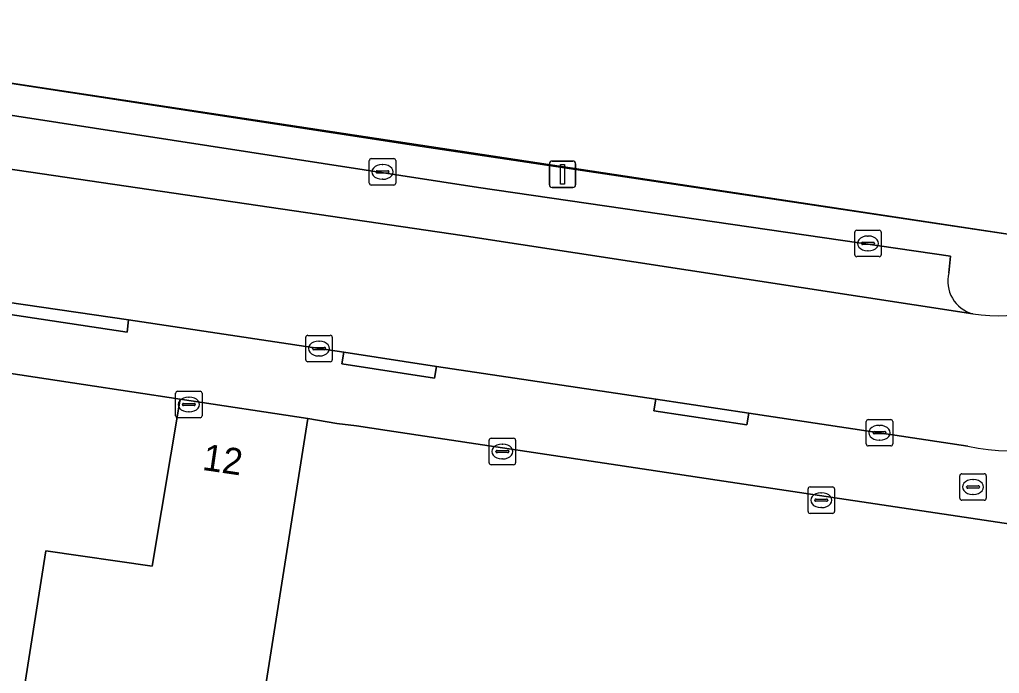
# Model space of a CAD drawing. Extents: x 164148 to 165261, y 382513 to 383432.
# Drawn here: x 165045.77 to 165082.82, y 382620.47 to 382645.21 of the extents above; entities that cross this region are included whole.
import ezdxf

# ---------------------------------------------------------------- set-up
doc = ezdxf.new("R2010")
doc.units = 0
for name, color, linetype in [('IMGEO_Brandkraan', 7, 'Continuous'), ('IMGEO_Erf', 7, 'Continuous'), ('IMGEO_Hek', 7, 'Continuous'), ('IMGEO_Kolk', 7, 'Continuous'), ('IMGEO_Lichtmast', 7, 'Continuous'), ('IMGEO_Pand', 7, 'Continuous'), ('IMGEO_Pand_nummerreeks', 7, 'Continuous'), ('IMGEO_Parkeervlak_open', 7, 'Continuous'), ('IMGEO_Rijbaan_lokaal_open', 7, 'Continuous'), ('IMGEO_Voetpad_open', 7, 'Continuous')]:
    doc.layers.add(name, color=color, linetype=linetype)

msp = doc.modelspace()

# ---------------------------------------------------------------- linework, layer by layer
at = {"layer": 'IMGEO_Brandkraan'}
for p, q in [((165081.322, 382627.097), (165081.322, 382627.949)), ((165081.397, 382628.023), (165082.249, 382628.023)), ((165082.323, 382627.949), (165082.323, 382627.097)), ((165081.581, 382627.517), (165081.581, 382627.529)), ((165082.019, 382627.48), (165081.621, 382627.48)), ((165081.624, 382627.566), (165082.022, 382627.566)), ((165081.81, 382627.803), (165081.835, 382627.803)), ((165082.065, 382627.529), (165082.065, 382627.517)), ((165081.833, 382627.243), (165081.808, 382627.243)), ((165082.249, 382627.023), (165081.397, 382627.023))]:
    msp.add_line(p, q, dxfattribs=at)
for points in [[(165081.322, 382627.097), (165081.322, 382627.949)], [(165081.397, 382628.023), (165082.249, 382628.023)], [(165082.323, 382627.949), (165082.323, 382627.097)], [(165082.249, 382627.023), (165081.397, 382627.023)]]:
    msp.add_lwpolyline(points, dxfattribs=at)
for centre, radius, start, end in [((165081.399, 382627.947), 0.0765, 91.552, 178.448), ((165081.399, 382627.947), 0.0765, 91.552, 178.448), ((165082.247, 382627.947), 0.0765, 1.552, 88.448), ((165082.247, 382627.947), 0.0765, 1.552, 88.448), ((165081.621, 382627.526), 0.0403, 85.8775, 175.7526), ((165081.618, 382627.516), 0.0366, 178.938, 274.7102), ((165082.022, 382627.523), 0.043, 264.8664, 352.4533), ((165082.026, 382627.528), 0.0386, 1.7309, 96.639), ((165081.399, 382627.099), 0.0765, 181.552, 268.448), ((165081.399, 382627.099), 0.0765, 181.552, 268.448), ((165082.247, 382627.099), 0.0765, 271.552, 358.448), ((165082.247, 382627.099), 0.0765, 271.552, 358.448)]:
    msp.add_arc(centre, radius, start, end, dxfattribs=at)
for centre, major_axis, ratio, start_param, end_param in [((165081.809, 382627.523), (-0.387, 0.002), 0.722429, 4.712389, 7.853982), ((165081.834, 382627.523), (-0.39, 0.002), 0.717154, 1.570796, 4.712389)]:
    msp.add_ellipse(centre, major_axis=major_axis, ratio=ratio, start_param=start_param, end_param=end_param, dxfattribs=at)
at = {"layer": 'IMGEO_Erf'}
msp.add_lwpolyline([(165086.629, 382625.614), (165082.5, 382626.231), (165072.15, 382627.779), (165069.563, 382628.168), (165059.665, 382629.66), (165058.504, 382629.831), (165057.768, 382629.928), (165056.671, 382630.121), (165054.457, 382616.053), (165049.587, 382616.82), (165049.998, 382619.564), (165045.98, 382620.139), (165046.767, 382625.101), (165050.782, 382624.526), (165051.843, 382630.848), (165048.181, 382631.407), (165040.696, 382632.535)], dxfattribs=at)
at = {"layer": 'IMGEO_Hek'}
for points in [[(165041.12, 382643.465), (165060.988, 382640.415)], [(165060.988, 382640.415), (165083.483, 382637.045)]]:
    msp.add_lwpolyline(points, dxfattribs=at)
at = {"layer": 'IMGEO_Kolk'}
for p, q in [((165058.995, 382639.023), (165058.995, 382639.875)), ((165059.07, 382639.949), (165059.922, 382639.949)), ((165059.483, 382639.729), (165059.508, 382639.729)), ((165059.996, 382639.875), (165059.996, 382639.023)), ((165059.254, 382639.443), (165059.254, 382639.455)), ((165059.692, 382639.406), (165059.294, 382639.406)), ((165059.297, 382639.492), (165059.695, 382639.492)), ((165059.738, 382639.455), (165059.738, 382639.443)), ((165059.506, 382639.169), (165059.481, 382639.169)), ((165059.922, 382638.949), (165059.07, 382638.949)), ((165077.349, 382636.314), (165077.349, 382637.166)), ((165077.424, 382637.24), (165078.276, 382637.24)), ((165078.35, 382637.166), (165078.35, 382636.314)), ((165077.608, 382636.734), (165077.608, 382636.746)), ((165077.651, 382636.783), (165078.049, 382636.783)), ((165077.837, 382637.02), (165077.862, 382637.02)), ((165078.092, 382636.746), (165078.092, 382636.734)), ((165078.046, 382636.697), (165077.648, 382636.697)), ((165077.86, 382636.46), (165077.835, 382636.46)), ((165078.276, 382636.24), (165077.424, 382636.24)), ((165056.593, 382632.336), (165056.593, 382633.188)), ((165056.668, 382633.262), (165057.52, 382633.262)), ((165057.081, 382633.042), (165057.106, 382633.042)), ((165057.594, 382633.188), (165057.594, 382632.336)), ((165056.852, 382632.756), (165056.852, 382632.768)), ((165057.29, 382632.719), (165056.892, 382632.719)), ((165056.895, 382632.805), (165057.293, 382632.805)), ((165057.336, 382632.768), (165057.336, 382632.756)), ((165057.104, 382632.482), (165057.079, 382632.482)), ((165057.52, 382632.262), (165056.668, 382632.262)), ((165051.672, 382630.218), (165051.672, 382631.07)), ((165051.747, 382631.144), (165052.599, 382631.144)), ((165052.16, 382630.924), (165052.185, 382630.924)), ((165052.673, 382631.07), (165052.673, 382630.218)), ((165051.931, 382630.638), (165051.931, 382630.65)), ((165052.369, 382630.601), (165051.971, 382630.601)), ((165051.974, 382630.687), (165052.372, 382630.687)), ((165052.415, 382630.65), (165052.415, 382630.638)), ((165052.599, 382630.144), (165051.747, 382630.144)), ((165052.183, 382630.364), (165052.158, 382630.364)), ((165077.86, 382630.076), (165078.712, 382630.076)), ((165077.785, 382629.15), (165077.785, 382630.002)), ((165078.273, 382629.856), (165078.298, 382629.856)), ((165078.786, 382630.002), (165078.786, 382629.15)), ((165063.6, 382629.365), (165064.452, 382629.365)), ((165078.044, 382629.57), (165078.044, 382629.582)), ((165078.482, 382629.533), (165078.084, 382629.533)), ((165078.087, 382629.619), (165078.485, 382629.619)), ((165078.528, 382629.582), (165078.528, 382629.57)), ((165063.525, 382628.439), (165063.525, 382629.291)), ((165064.013, 382629.145), (165064.038, 382629.145)), ((165064.526, 382629.291), (165064.526, 382628.439)), ((165078.712, 382629.076), (165077.86, 382629.076)), ((165078.296, 382629.296), (165078.271, 382629.296)), ((165063.784, 382628.859), (165063.784, 382628.871)), ((165064.222, 382628.822), (165063.824, 382628.822)), ((165063.827, 382628.908), (165064.225, 382628.908)), ((165064.036, 382628.585), (165064.011, 382628.585)), ((165064.268, 382628.871), (165064.268, 382628.859)), ((165064.452, 382628.365), (165063.6, 382628.365)), ((165075.658, 382627.523), (165076.51, 382627.523)), ((165075.583, 382626.597), (165075.583, 382627.449)), ((165076.071, 382627.303), (165076.096, 382627.303)), ((165076.584, 382627.449), (165076.584, 382626.597)), ((165075.842, 382627.017), (165075.842, 382627.029)), ((165076.28, 382626.98), (165075.882, 382626.98)), ((165075.885, 382627.066), (165076.283, 382627.066)), ((165076.094, 382626.743), (165076.069, 382626.743)), ((165076.326, 382627.029), (165076.326, 382627.017)), ((165076.51, 382626.523), (165075.658, 382626.523))]:
    msp.add_line(p, q, dxfattribs=at)
for points in [[(165058.995, 382639.023), (165058.995, 382639.875)], [(165059.07, 382639.949), (165059.922, 382639.949)], [(165059.996, 382639.875), (165059.996, 382639.023)], [(165059.922, 382638.949), (165059.07, 382638.949)], [(165077.349, 382636.314), (165077.349, 382637.166)], [(165077.424, 382637.24), (165078.276, 382637.24)], [(165078.35, 382637.166), (165078.35, 382636.314)], [(165078.276, 382636.24), (165077.424, 382636.24)], [(165056.593, 382632.336), (165056.593, 382633.188)], [(165056.668, 382633.262), (165057.52, 382633.262)], [(165057.594, 382633.188), (165057.594, 382632.336)], [(165057.52, 382632.262), (165056.668, 382632.262)], [(165051.672, 382630.218), (165051.672, 382631.07)], [(165051.747, 382631.144), (165052.599, 382631.144)], [(165052.673, 382631.07), (165052.673, 382630.218)], [(165052.599, 382630.144), (165051.747, 382630.144)], [(165077.86, 382630.076), (165078.712, 382630.076)], [(165077.785, 382629.15), (165077.785, 382630.002)], [(165078.786, 382630.002), (165078.786, 382629.15)], [(165063.6, 382629.365), (165064.452, 382629.365)], [(165063.525, 382628.439), (165063.525, 382629.291)], [(165064.526, 382629.291), (165064.526, 382628.439)], [(165078.712, 382629.076), (165077.86, 382629.076)], [(165064.452, 382628.365), (165063.6, 382628.365)], [(165075.658, 382627.523), (165076.51, 382627.523)], [(165075.583, 382626.597), (165075.583, 382627.449)], [(165076.584, 382627.449), (165076.584, 382626.597)], [(165076.51, 382626.523), (165075.658, 382626.523)]]:
    msp.add_lwpolyline(points, dxfattribs=at)
for centre, radius, start, end in [((165059.072, 382639.873), 0.0765, 91.552, 178.448), ((165059.072, 382639.873), 0.0765, 91.552, 178.448), ((165059.92, 382639.873), 0.0765, 1.552, 88.448), ((165059.92, 382639.873), 0.0765, 1.552, 88.448), ((165059.294, 382639.452), 0.0403, 85.8775, 175.7526), ((165059.291, 382639.442), 0.0366, 178.938, 274.7102), ((165059.695, 382639.449), 0.043, 264.8664, 352.4533), ((165059.699, 382639.454), 0.0386, 1.7309, 96.639), ((165059.072, 382639.025), 0.0765, 181.552, 268.448), ((165059.072, 382639.025), 0.0765, 181.552, 268.448), ((165059.92, 382639.025), 0.0765, 271.552, 358.448), ((165059.92, 382639.025), 0.0765, 271.552, 358.448), ((165077.426, 382637.164), 0.0765, 91.552, 178.448), ((165077.426, 382637.164), 0.0765, 91.552, 178.448), ((165078.274, 382637.164), 0.0765, 1.552, 88.448), ((165078.274, 382637.164), 0.0765, 1.552, 88.448), ((165077.648, 382636.743), 0.0403, 85.8775, 175.7526), ((165077.645, 382636.733), 0.0366, 178.938, 274.7102), ((165078.049, 382636.74), 0.043, 264.8664, 352.4533), ((165078.053, 382636.745), 0.0386, 1.7309, 96.639), ((165077.426, 382636.316), 0.0765, 181.552, 268.448), ((165077.426, 382636.316), 0.0765, 181.552, 268.448), ((165078.274, 382636.316), 0.0765, 271.552, 358.448), ((165078.274, 382636.316), 0.0765, 271.552, 358.448), ((165056.67, 382633.186), 0.0765, 91.552, 178.448), ((165056.67, 382633.186), 0.0765, 91.552, 178.448), ((165057.518, 382633.186), 0.0765, 1.552, 88.448), ((165057.518, 382633.186), 0.0765, 1.552, 88.448), ((165056.892, 382632.765), 0.0403, 85.8775, 175.7526), ((165056.889, 382632.755), 0.0366, 178.938, 274.7102), ((165057.293, 382632.762), 0.043, 264.8664, 352.4533), ((165057.297, 382632.767), 0.0386, 1.7309, 96.639), ((165056.67, 382632.338), 0.0765, 181.552, 268.448), ((165056.67, 382632.338), 0.0765, 181.552, 268.448), ((165057.518, 382632.338), 0.0765, 271.552, 358.448), ((165057.518, 382632.338), 0.0765, 271.552, 358.448), ((165051.749, 382631.068), 0.0765, 91.552, 178.448), ((165051.749, 382631.068), 0.0765, 91.552, 178.448), ((165052.597, 382631.068), 0.0765, 1.552, 88.448), ((165052.597, 382631.068), 0.0765, 1.552, 88.448), ((165051.971, 382630.647), 0.0403, 85.8775, 175.7526), ((165051.968, 382630.637), 0.0366, 178.938, 274.7102), ((165052.372, 382630.644), 0.043, 264.8664, 352.4533), ((165052.376, 382630.649), 0.0386, 1.7309, 96.639), ((165051.749, 382630.22), 0.0765, 181.552, 268.448), ((165051.749, 382630.22), 0.0765, 181.552, 268.448), ((165052.597, 382630.22), 0.0765, 271.552, 358.448), ((165052.597, 382630.22), 0.0765, 271.552, 358.448), ((165077.862, 382630), 0.0765, 91.552, 178.448), ((165077.862, 382630), 0.0765, 91.552, 178.448), ((165078.71, 382630), 0.0765, 1.552, 88.448), ((165078.71, 382630), 0.0765, 1.552, 88.448), ((165063.602, 382629.289), 0.0765, 91.552, 178.448), ((165063.602, 382629.289), 0.0765, 91.552, 178.448), ((165064.45, 382629.289), 0.0765, 1.552, 88.448), ((165064.45, 382629.289), 0.0765, 1.552, 88.448), ((165078.084, 382629.579), 0.0403, 85.8775, 175.7526), ((165078.081, 382629.569), 0.0366, 178.938, 274.7102), ((165078.485, 382629.576), 0.043, 264.8664, 352.4533), ((165078.489, 382629.581), 0.0386, 1.7309, 96.639), ((165077.862, 382629.152), 0.0765, 181.552, 268.448), ((165077.862, 382629.152), 0.0765, 181.552, 268.448), ((165078.71, 382629.152), 0.0765, 271.552, 358.448), ((165078.71, 382629.152), 0.0765, 271.552, 358.448), ((165063.824, 382628.868), 0.0403, 85.8775, 175.7526), ((165063.821, 382628.858), 0.0366, 178.938, 274.7102), ((165064.225, 382628.865), 0.043, 264.8664, 352.4533), ((165064.229, 382628.87), 0.0386, 1.7309, 96.639), ((165063.602, 382628.441), 0.0765, 181.552, 268.448), ((165063.602, 382628.441), 0.0765, 181.552, 268.448), ((165064.45, 382628.441), 0.0765, 271.552, 358.448), ((165064.45, 382628.441), 0.0765, 271.552, 358.448), ((165075.66, 382627.447), 0.0765, 91.552, 178.448), ((165075.66, 382627.447), 0.0765, 91.552, 178.448), ((165076.508, 382627.447), 0.0765, 1.552, 88.448), ((165076.508, 382627.447), 0.0765, 1.552, 88.448), ((165075.882, 382627.026), 0.0403, 85.8775, 175.7526), ((165075.879, 382627.016), 0.0366, 178.938, 274.7102), ((165076.283, 382627.023), 0.043, 264.8664, 352.4533), ((165076.287, 382627.028), 0.0386, 1.7309, 96.639), ((165075.66, 382626.599), 0.0765, 181.552, 268.448), ((165075.66, 382626.599), 0.0765, 181.552, 268.448), ((165076.508, 382626.599), 0.0765, 271.552, 358.448), ((165076.508, 382626.599), 0.0765, 271.552, 358.448)]:
    msp.add_arc(centre, radius, start, end, dxfattribs=at)
for centre, major_axis, ratio, start_param, end_param in [((165059.482, 382639.449), (-0.387, 0.002), 0.722429, 4.712389, 7.853982), ((165059.507, 382639.449), (-0.39, 0.002), 0.717154, 1.570796, 4.712389), ((165077.836, 382636.74), (-0.387, 0.002), 0.722429, 4.712389, 7.853982), ((165077.861, 382636.74), (-0.39, 0.002), 0.717154, 1.570796, 4.712389), ((165057.08, 382632.762), (-0.387, 0.002), 0.722429, 4.712389, 7.853982), ((165057.105, 382632.762), (-0.39, 0.002), 0.717154, 1.570796, 4.712389), ((165052.159, 382630.644), (-0.387, 0.002), 0.722429, 4.712389, 7.853982), ((165052.184, 382630.644), (-0.39, 0.002), 0.717154, 1.570796, 4.712389), ((165078.272, 382629.576), (-0.387, 0.002), 0.722429, 4.712389, 7.853982), ((165078.297, 382629.576), (-0.39, 0.002), 0.717154, 1.570796, 4.712389), ((165064.012, 382628.865), (-0.387, 0.002), 0.722429, 4.712389, 7.853982), ((165064.037, 382628.865), (-0.39, 0.002), 0.717154, 1.570796, 4.712389), ((165076.07, 382627.023), (-0.387, 0.002), 0.722429, 4.712389, 7.853982), ((165076.095, 382627.023), (-0.39, 0.002), 0.717154, 1.570796, 4.712389)]:
    msp.add_ellipse(centre, major_axis=major_axis, ratio=ratio, start_param=start_param, end_param=end_param, dxfattribs=at)
at = {"layer": 'IMGEO_Lichtmast'}
for p, q in [((165065.803, 382638.957), (165065.803, 382639.757)), ((165065.803, 382639.757), (165065.803, 382638.957)), ((165065.903, 382639.857), (165066.693, 382639.857)), ((165066.693, 382639.857), (165065.903, 382639.857)), ((165066.793, 382639.757), (165066.793, 382638.957)), ((165066.793, 382638.957), (165066.793, 382639.757)), ((165066.693, 382638.857), (165065.903, 382638.857)), ((165065.903, 382638.857), (165066.693, 382638.857))]:
    msp.add_line(p, q, dxfattribs=at)
msp.add_lwpolyline([(165066.223, 382639.732), (165066.373, 382639.732), (165066.373, 382638.982), (165066.223, 382638.982), (165066.223, 382639.732)], dxfattribs=at)
for centre, start, end in [((165065.903, 382639.757), 90, 180), ((165065.903, 382639.757), 90, 180), ((165066.693, 382639.757), 0, 90), ((165066.693, 382639.757), 360, 90), ((165065.903, 382638.957), 180, 270), ((165065.903, 382638.957), 180, 270), ((165066.693, 382638.957), 270, 0), ((165066.693, 382638.957), 270, 0)]:
    msp.add_arc(centre, 0.1, start, end, dxfattribs=at)
at = {"layer": 'IMGEO_Pand'}
msp.add_lwpolyline([(165056.671, 382630.121), (165051.843, 382630.848), (165050.782, 382624.526), (165046.767, 382625.101), (165045.98, 382620.139), (165049.998, 382619.564), (165049.587, 382616.82), (165054.457, 382616.053)], close=True, dxfattribs=at)
at = {"layer": 'IMGEO_Parkeervlak_open'}
for points in [[(165063.129, 382638.863), (165044.266, 382641.768), (165044.22, 382641.486)], [(165042.49, 382639.976), (165062.51, 382637.036), (165081.815, 382634.081)], [(165080.911, 382635.624), (165080.973, 382636.259), (165063.129, 382638.863)]]:
    msp.add_lwpolyline(points, dxfattribs=at)
msp.add_arc((165082.126, 382635.3), 1.258, 165.0649, 255.6648, dxfattribs=at)
at = {"layer": 'IMGEO_Rijbaan_lokaal_open'}
for points in [[(165036.946, 382690.411), (165035.611, 382681.47), (165034.556, 382674.49), (165033.151, 382665.122), (165032.617, 382661.608), (165030.154, 382645.333), (165029.007, 382637.911), (165028.866, 382636.974), (165034.369, 382636.158), (165037.851, 382635.641), (165040.169, 382635.297), (165045.306, 382634.516), (165049.893, 382633.844), (165057.094, 382632.762), (165058.025, 382632.622), (165061.533, 382632.084), (165069.831, 382630.852), (165073.339, 382630.314), (165081.625, 382629.065)], [(165081.815, 382634.081), (165062.51, 382637.036), (165042.49, 382639.976)]]:
    msp.add_lwpolyline(points, dxfattribs=at)
for centre, radius, start, end in [((165082.774, 382640.002), 5.999, 260.7976, 309.4891), ((165083.429, 382637.881), 8.998, 258.4355, 298.0189)]:
    msp.add_arc(centre, radius, start, end, dxfattribs=at)
at = {"layer": 'IMGEO_Voetpad_open'}
for points in [[(165051.325, 382694.304), (165091.598, 382643.516), (165083.483, 382637.045), (165041.12, 382643.465), (165038.781, 382647.4), (165041.729, 382667.071), (165045.092, 382689.41)], [(165051.325, 382694.304), (165045.092, 382689.41), (165041.729, 382667.071), (165038.781, 382647.4), (165041.12, 382643.465), (165083.483, 382637.045), (165091.598, 382643.516)], [(165045.306, 382634.516), (165045.252, 382634.076), (165049.836, 382633.38), (165049.893, 382633.844)], [(165058.025, 382632.622), (165057.951, 382632.178), (165061.459, 382631.64), (165061.533, 382632.084)], [(165069.831, 382630.852), (165069.757, 382630.408), (165073.266, 382629.869), (165073.339, 382630.314)]]:
    msp.add_lwpolyline(points, close=True, dxfattribs=at)
for points in [[(165040.696, 382632.535), (165048.181, 382631.407), (165051.843, 382630.848), (165056.671, 382630.121), (165057.768, 382629.928), (165058.504, 382629.831), (165059.665, 382629.66), (165069.563, 382628.168), (165072.15, 382627.779), (165082.5, 382626.231), (165086.629, 382625.614), (165090.263, 382628.495), (165092.022, 382629.905), (165092.341, 382630.175), (165093.317, 382630.946), (165093.55, 382631.151), (165098.173, 382634.83), (165100.608, 382636.778), (165102.215, 382638.038), (165112.183, 382645.976)], [(165044.22, 382641.486), (165044.266, 382641.768), (165063.129, 382638.863), (165080.973, 382636.259), (165080.911, 382635.624)], [(165081.625, 382629.065), (165073.339, 382630.314), (165073.266, 382629.869), (165069.757, 382630.408), (165069.831, 382630.852), (165061.533, 382632.084), (165061.459, 382631.64), (165057.951, 382632.178), (165058.025, 382632.622), (165057.094, 382632.762), (165049.893, 382633.844), (165049.836, 382633.38), (165045.252, 382634.076)]]:
    msp.add_lwpolyline(points, dxfattribs=at)
for centre, radius, start, end in [((165082.126, 382635.3), 1.258, 165.0649, 255.6648), ((165082.774, 382640.002), 5.999, 260.7976, 309.4891), ((165083.429, 382637.881), 8.998, 258.4355, 298.0189)]:
    msp.add_arc(centre, radius, start, end, dxfattribs=at)

# ---------------------------------------------------------------- texts
at = {"layer": 'IMGEO_Pand_nummerreeks'}
msp.add_text('12', height=1, rotation=351.6234, dxfattribs=at).set_placement((165052.648, 382628.174))

doc.saveas('drawing.dxf')
